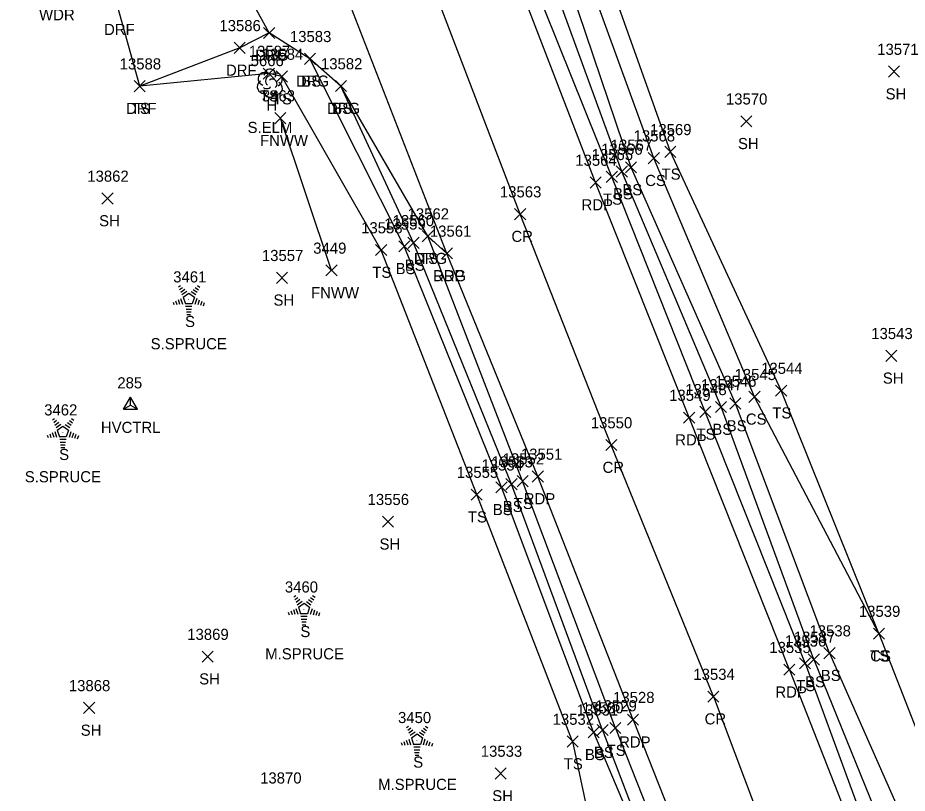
# Model space of a CAD drawing. Extents: x 1439173 to 1457902, y 641926 to 659889.
# Drawn here: x 1446788.2 to 1446947.9, y 651810 to 651949.2 of the extents above; entities that cross this region are included whole.
import ezdxf

# ---------------------------------------------------------------- set-up
doc = ezdxf.new("R2010")
doc.units = 0
for name, color, linetype in [('C_A', 7, 'Continuous'), ('C_I', 7, 'Continuous'), ('CPSM', 7, 'Continuous'), ('L_A', 7, 'Continuous'), ('L_C', 7, 'Continuous'), ('L_I', 7, 'Continuous'), ('L_TIC', 7, 'Continuous'), ('LELB', 7, 'Continuous'), ('LFNC', 7, 'Continuous'), ('LTC', 7, 'Continuous'), ('LTD', 7, 'Continuous'), ('P_A', 7, 'Continuous'), ('P_I', 7, 'Continuous'), ('P_TIC', 7, 'Continuous'), ('PET', 7, 'Continuous'), ('PRC', 7, 'Continuous'), ('R_A', 7, 'Continuous'), ('R_I', 7, 'Continuous'), ('R_TIC', 7, 'Continuous'), ('RDF', 7, 'Continuous'), ('RDG', 7, 'Continuous')]:
    doc.layers.add(name, color=color, linetype=linetype)

msp = doc.modelspace()

# ---------------------------------------------------------------- linework, layer by layer
at = {"layer": 'CPSM'}
for p, q in [((1446807.19, 651878.93), (1446808.44, 651881.09)), ((1446809.69, 651878.93), (1446808.44, 651881.09)), ((1446808.44, 651879.65), (1446808.44, 651881.09)), ((1446807.19, 651878.93), (1446808.44, 651879.65)), ((1446807.19, 651878.93), (1446809.69, 651878.93)), ((1446808.44, 651879.65), (1446808.44, 651879.65)), ((1446808.44, 651879.65), (1446809.69, 651878.93))]:
    msp.add_line(p, q, dxfattribs=at)
at = {"layer": 'L_TIC'}
for points in [[(1446839.65, 651940.82), (1446841.65, 651942.82)], [(1446841.65, 651940.82), (1446839.65, 651942.82)], [(1446832.26, 651938.16), (1446834.26, 651940.16)], [(1446834.26, 651938.16), (1446832.26, 651940.16)], [(1446834.6, 651937.64), (1446836.6, 651939.64)], [(1446836.6, 651937.64), (1446834.6, 651939.64)], [(1446944.49, 651938.53), (1446946.49, 651940.53)], [(1446946.49, 651938.53), (1446944.49, 651940.53)], [(1446809.1, 651935.91), (1446811.1, 651937.91)], [(1446811.1, 651935.91), (1446809.1, 651937.91)], [(1446845.22, 651935.93), (1446847.22, 651937.93)], [(1446847.22, 651935.93), (1446845.22, 651937.93)], [(1446834.34, 651930.17), (1446836.34, 651932.17)], [(1446836.34, 651930.17), (1446834.34, 651932.17)], [(1446917.99, 651929.61), (1446919.99, 651931.61)], [(1446919.99, 651929.61), (1446917.99, 651931.61)], [(1446904.35, 651924.12), (1446906.35, 651926.12)], [(1446906.35, 651924.12), (1446904.35, 651926.12)], [(1446901.38, 651922.98), (1446903.38, 651924.98)], [(1446903.38, 651922.98), (1446901.38, 651924.98)], [(1446895.62, 651920.6), (1446897.62, 651922.6)], [(1446897.62, 651920.6), (1446895.62, 651922.6)], [(1446897.28, 651921.32), (1446899.28, 651923.32)], [(1446899.28, 651921.32), (1446897.28, 651923.32)], [(1446893.85, 651919.63), (1446895.85, 651921.63)], [(1446895.85, 651919.63), (1446893.85, 651921.63)], [(1446803.32, 651915.75), (1446805.32, 651917.75)], [(1446805.32, 651915.75), (1446803.32, 651917.75)], [(1446860.82, 651908.98), (1446862.82, 651910.98)], [(1446862.82, 651908.98), (1446860.82, 651910.98)], [(1446856.59, 651907.16), (1446858.59, 651909.16)], [(1446858.59, 651907.16), (1446856.59, 651909.16)], [(1446858.23, 651907.77), (1446860.23, 651909.77)], [(1446860.23, 651907.77), (1446858.23, 651909.77)], [(1446852.43, 651906.49), (1446854.43, 651908.49)], [(1446854.43, 651906.49), (1446852.43, 651908.49)], [(1446843.51, 651902.83), (1446845.51, 651904.83)], [(1446845.51, 651902.83), (1446843.51, 651904.83)], [(1446834.62, 651901.51), (1446836.62, 651903.51)], [(1446836.62, 651901.51), (1446834.62, 651903.51)], [(1446943.99, 651887.5), (1446945.99, 651889.5)], [(1446945.99, 651887.5), (1446943.99, 651889.5)], [(1446919.45, 651880.14), (1446921.45, 651882.14)], [(1446921.45, 651880.14), (1446919.45, 651882.14)], [(1446924.23, 651881.25), (1446926.23, 651883.25)], [(1446926.23, 651881.25), (1446924.23, 651883.25)], [(1446916.02, 651878.94), (1446918.02, 651880.94)], [(1446918.02, 651878.94), (1446916.02, 651880.94)], [(1446910.61, 651877.44), (1446912.61, 651879.44)], [(1446912.61, 651877.44), (1446910.61, 651879.44)], [(1446913.44, 651878.31), (1446915.44, 651880.31)], [(1446915.44, 651878.31), (1446913.44, 651880.31)], [(1446875.82, 651864.46), (1446877.82, 651866.46)], [(1446877.82, 651864.46), (1446875.82, 651866.46)], [(1446877.83, 651865), (1446879.83, 651867)], [(1446879.83, 651865), (1446877.83, 651867)], [(1446869.59, 651862.58), (1446871.59, 651864.58)], [(1446871.59, 651862.58), (1446869.59, 651864.58)], [(1446874.03, 651863.9), (1446876.03, 651865.9)], [(1446876.03, 651863.9), (1446874.03, 651865.9)], [(1446853.65, 651857.71), (1446855.65, 651859.71)], [(1446855.65, 651857.71), (1446853.65, 651859.71)], [(1446941.78, 651837.63), (1446943.78, 651839.63)], [(1446943.78, 651837.63), (1446941.78, 651839.63)], [(1446941.78, 651837.63), (1446943.78, 651839.63)], [(1446943.78, 651837.63), (1446941.78, 651839.63)], [(1446932.9, 651834.12), (1446934.9, 651836.12)], [(1446934.9, 651834.12), (1446932.9, 651836.12)], [(1446821.28, 651833.5), (1446823.28, 651835.5)], [(1446823.28, 651833.5), (1446821.28, 651835.5)], [(1446928.52, 651832.3), (1446930.52, 651834.3)], [(1446930.52, 651832.3), (1446928.52, 651834.3)], [(1446930.09, 651832.98), (1446932.09, 651834.98)], [(1446932.09, 651832.98), (1446930.09, 651834.98)], [(1446800.02, 651824.29), (1446802.02, 651826.29)], [(1446802.02, 651824.29), (1446800.02, 651826.29)], [(1446890.57, 651819.91), (1446892.57, 651821.91)], [(1446892.57, 651819.91), (1446890.57, 651821.91)], [(1446892.18, 651820.31), (1446894.18, 651822.31)], [(1446894.18, 651820.31), (1446892.18, 651822.31)], [(1446894.48, 651820.67), (1446896.48, 651822.67)], [(1446896.48, 651820.67), (1446894.48, 651822.67)], [(1446886.8, 651818.25), (1446888.8, 651820.25)], [(1446888.8, 651818.25), (1446886.8, 651820.25)], [(1446873.9, 651812.51), (1446875.9, 651814.51)], [(1446875.9, 651812.51), (1446873.9, 651814.51)]]:
    msp.add_lwpolyline(points, dxfattribs=at)
at = {"layer": 'LELB'}
for points in [[(1446929.52, 651833.3), (1446911.61, 651878.44), (1446894.85, 651920.63), (1446875.55, 651968.6), (1446856.78, 652016.18), (1446837.36, 652065.29), (1446819.34, 652111.65), (1446810.43, 652136.73), (1446797.89, 652167.52), (1446778.6, 652217.7), (1446760.98, 652261.73), (1446748.56, 652295.91), (1446733.15, 652335.87), (1446720.26, 652370.62)], [(1446942.78, 651838.63), (1446920.45, 651881.14), (1446902.38, 651923.98), (1446885.15, 651971.31), (1446864.03, 652019.46), (1446853.46, 652048.89), (1446845.56, 652070.83), (1446826.06, 652113.94)], [(1446942.78, 651838.63), (1446925.23, 651882.25), (1446905.35, 651925.12), (1446888.55, 651972.33), (1446868.91, 652021.48), (1446854.74, 652055.3), (1446847.28, 652071.3), (1446830.43, 652114.68)], [(1446931.09, 651833.98), (1446914.44, 651879.31), (1446896.62, 651921.6), (1446879.11, 651969.67), (1446858.47, 652017.03), (1446840.51, 652067.36), (1446823.14, 652111.17), (1446823.96, 652111.76), (1446825.28, 652110.79)], [(1446933.9, 651835.12), (1446917.02, 651879.94), (1446898.28, 651922.32), (1446882.02, 651970.48), (1446860.74, 652018.25), (1446843.12, 652068.92), (1446825.28, 652110.79)], [(1446891.57, 651820.91), (1446875.03, 651864.9), (1446857.59, 651908.16), (1446840.65, 651941.82)], [(1446887.8, 651819.25), (1446870.59, 651863.58), (1446853.43, 651907.49), (1446835.6, 651938.64), (1446833.26, 651939.16), (1446810.1, 651936.91)], [(1446893.18, 651821.31), (1446876.82, 651865.46), (1446859.23, 651908.77), (1446846.22, 651936.93)], [(1446895.48, 651821.67), (1446878.83, 651866), (1446861.82, 651909.98)], [(1446942.78, 651838.63), (1446960.82, 651792.42)], [(1446933.9, 651835.12), (1446953.79, 651790.18)], [(1446929.52, 651833.3), (1446946.44, 651787.37)], [(1446931.09, 651833.98), (1446949.54, 651788.56)], [(1446893.18, 651821.31), (1446910.04, 651777.13)], [(1446895.48, 651821.67), (1446912.85, 651777.74)], [(1446891.57, 651820.91), (1446910.04, 651777.13)], [(1446887.8, 651819.25), (1446897.75, 651772.22)]]:
    msp.add_lwpolyline(points, dxfattribs=at)
at = {"layer": 'LFNC'}
msp.add_lwpolyline([(1446844.51, 651903.83), (1446835.34, 651931.17)], dxfattribs=at)
at = {"layer": 'LTC'}
for p, q in [((1446817.05, 651900.87), (1446817.4, 651901.13)), ((1446820.44, 651901.11), (1446820.86, 651900.81)), ((1446817.25, 651900.41), (1446817.78, 651900.79)), ((1446817.46, 651899.94), (1446818.17, 651900.45)), ((1446817.67, 651899.48), (1446818.55, 651900.12)), ((1446817.9, 651899.02), (1446818.91, 651899.76)), ((1446818.91, 651899.76), (1446819.91, 651899.03)), ((1446819.33, 651900.07), (1446820.14, 651899.48)), ((1446819.7, 651900.42), (1446820.38, 651899.92)), ((1446820.07, 651900.77), (1446820.62, 651900.37)), ((1446816.08, 651898.15), (1446816.23, 651897.69)), ((1446816.53, 651898.37), (1446816.74, 651897.72)), ((1446816.99, 651898.59), (1446817.26, 651897.75)), ((1446817.44, 651898.8), (1446817.77, 651897.78)), ((1446817.9, 651899.02), (1446818.29, 651897.83)), ((1446819.91, 651899.03), (1446819.52, 651897.83)), ((1446820.34, 651898.76), (1446820.01, 651897.72)), ((1446820.79, 651898.51), (1446820.5, 651897.63)), ((1446821.23, 651898.26), (1446821, 651897.53)), ((1446821.68, 651898.01), (1446821.49, 651897.44)), ((1446819.52, 651897.83), (1446818.29, 651897.83)), ((1446819.48, 651897.33), (1446818.33, 651897.33)), ((1446819.39, 651896.83), (1446818.41, 651896.83)), ((1446819.31, 651896.33), (1446818.48, 651896.33)), ((1446819.23, 651895.83), (1446818.55, 651895.83)), ((1446794.45, 651877), (1446794.81, 651877.25)), ((1446797.85, 651877.24), (1446798.27, 651876.93)), ((1446794.66, 651876.53), (1446795.19, 651876.92)), ((1446794.87, 651876.07), (1446795.58, 651876.58)), ((1446795.08, 651875.6), (1446795.96, 651876.24)), ((1446795.31, 651875.14), (1446796.32, 651875.88)), ((1446796.32, 651875.88), (1446797.32, 651875.15)), ((1446796.74, 651876.19), (1446797.55, 651875.6)), ((1446797.11, 651876.54), (1446797.79, 651876.05)), ((1446797.48, 651876.89), (1446798.03, 651876.49)), ((1446793.49, 651874.28), (1446793.64, 651873.81)), ((1446793.94, 651874.49), (1446794.15, 651873.84)), ((1446794.4, 651874.71), (1446794.67, 651873.87)), ((1446794.85, 651874.93), (1446795.18, 651873.91)), ((1446795.31, 651875.14), (1446795.69, 651873.95)), ((1446796.92, 651873.95), (1446795.69, 651873.95)), ((1446797.32, 651875.15), (1446796.92, 651873.95)), ((1446797.75, 651874.88), (1446797.42, 651873.84)), ((1446798.2, 651874.63), (1446797.91, 651873.75)), ((1446798.64, 651874.38), (1446798.41, 651873.65)), ((1446799.09, 651874.13), (1446798.9, 651873.56)), ((1446796.89, 651873.45), (1446795.74, 651873.45)), ((1446796.8, 651872.95), (1446795.81, 651872.95)), ((1446796.72, 651872.45), (1446795.89, 651872.45)), ((1446796.64, 651871.95), (1446795.96, 651871.95)), ((1446837.74, 651845.21), (1446838.09, 651845.47)), ((1446841.14, 651845.45), (1446841.56, 651845.15)), ((1446837.95, 651844.75), (1446838.48, 651845.13)), ((1446838.16, 651844.28), (1446838.86, 651844.79)), ((1446838.37, 651843.82), (1446839.25, 651844.45)), ((1446838.59, 651843.36), (1446839.6, 651844.1)), ((1446839.6, 651844.1), (1446840.6, 651843.37)), ((1446840.02, 651844.41), (1446840.83, 651843.82)), ((1446840.4, 651844.76), (1446841.07, 651844.26)), ((1446840.77, 651845.11), (1446841.32, 651844.71)), ((1446836.77, 651842.49), (1446836.92, 651842.02)), ((1446837.23, 651842.71), (1446837.44, 651842.06)), ((1446837.68, 651842.93), (1446837.95, 651842.09)), ((1446838.14, 651843.14), (1446838.47, 651842.12)), ((1446838.59, 651843.36), (1446838.98, 651842.17)), ((1446840.21, 651842.17), (1446838.98, 651842.17)), ((1446840.6, 651843.37), (1446840.21, 651842.17)), ((1446841.04, 651843.1), (1446840.7, 651842.06)), ((1446841.48, 651842.85), (1446841.2, 651841.96)), ((1446841.93, 651842.6), (1446841.69, 651841.87)), ((1446842.37, 651842.35), (1446842.19, 651841.77)), ((1446840.17, 651841.67), (1446839.03, 651841.67)), ((1446840.09, 651841.17), (1446839.1, 651841.17)), ((1446840, 651840.67), (1446839.17, 651840.67)), ((1446839.92, 651840.17), (1446839.25, 651840.17)), ((1446858, 651821.77), (1446858.36, 651822.02)), ((1446858.21, 651821.3), (1446858.74, 651821.69)), ((1446858.42, 651820.84), (1446859.12, 651821.35)), ((1446860.66, 651821.31), (1446861.34, 651820.82)), ((1446861.03, 651821.66), (1446861.58, 651821.26)), ((1446861.4, 651822.01), (1446861.82, 651821.7)), ((1446858.4, 651819.7), (1446858.73, 651818.68)), ((1446858.63, 651820.37), (1446859.51, 651821.01)), ((1446858.85, 651819.91), (1446859.87, 651820.65)), ((1446858.85, 651819.91), (1446859.24, 651818.72)), ((1446859.87, 651820.65), (1446860.86, 651819.92)), ((1446860.29, 651820.96), (1446861.1, 651820.37)), ((1446860.86, 651819.92), (1446860.47, 651818.72)), ((1446857.03, 651819.05), (1446857.19, 651818.58)), ((1446857.49, 651819.26), (1446857.7, 651818.61)), ((1446857.94, 651819.48), (1446858.22, 651818.64)), ((1446860.47, 651818.72), (1446859.24, 651818.72)), ((1446860.43, 651818.22), (1446859.29, 651818.22)), ((1446861.3, 651819.65), (1446860.96, 651818.61)), ((1446861.75, 651819.4), (1446861.46, 651818.52)), ((1446862.19, 651819.15), (1446861.95, 651818.42)), ((1446862.63, 651818.9), (1446862.45, 651818.33)), ((1446860.35, 651817.72), (1446859.36, 651817.72)), ((1446860.27, 651817.22), (1446859.43, 651817.22)), ((1446860.18, 651816.72), (1446859.51, 651816.72))]:
    msp.add_line(p, q, dxfattribs=at)
at = {"layer": 'LTD'}
msp.add_line((1446833.42, 651937.5), (1446833.42, 651937.5), dxfattribs=at)
msp.add_line((1446833.42, 651937.5), (1446833.42, 651937.5), dxfattribs=at)
msp.add_arc((1446833.47, 651938.93), 1.05, 335.5272, 180.9563, dxfattribs=at)
for centre, major_axis, ratio, start_param, end_param in [((1446832.63, 651938.16), (1.21, -0.51), 0.895232, 1.570796, 4.712389), ((1446834.47, 651938.08), (-1.14, -0.48), 0.949671, 1.570796, 4.712389), ((1446832.34, 651936.79), (0.58, -1.04), 0.959034, 3.141593, 6.283185), ((1446833.22, 651937.95), (-0.208, -0.792), 0.645439, 3.141593, 6.283185), ((1446833.92, 651937.33), (-0.5, 0.667), 0.989748, 3.141593, 6.283185), ((1446833.42, 651936), (0.26, 1.06), 0.942809, 1.570796, 4.712389), ((1446832.97, 651936.75), (-0.625, -0.083), 0.423636, 0, 3.141593), ((1446834.42, 651936.66), (-1.09, 0.79), 0.841452, 1.570796, 4.712389)]:
    msp.add_ellipse(centre, major_axis=major_axis, ratio=ratio, start_param=start_param, end_param=end_param, dxfattribs=at)
at = {"layer": 'P_TIC'}
for points in [[(1446890.92, 651918.61), (1446892.92, 651920.61)], [(1446892.92, 651918.61), (1446890.92, 651920.61)], [(1446877.39, 651912.94), (1446879.39, 651914.94)], [(1446879.39, 651912.94), (1446877.39, 651914.94)], [(1446864.25, 651905.88), (1446866.25, 651907.88)], [(1446866.25, 651905.88), (1446864.25, 651907.88)], [(1446907.72, 651876.41), (1446909.72, 651878.41)], [(1446909.72, 651876.41), (1446907.72, 651878.41)], [(1446893.74, 651871.48), (1446895.74, 651873.48)], [(1446895.74, 651871.48), (1446893.74, 651873.48)], [(1446880.55, 651865.84), (1446882.55, 651867.84)], [(1446882.55, 651865.84), (1446880.55, 651867.84)], [(1446925.7, 651831.14), (1446927.7, 651833.14)], [(1446927.7, 651831.14), (1446925.7, 651833.14)], [(1446912.06, 651826.32), (1446914.06, 651828.32)], [(1446914.06, 651826.32), (1446912.06, 651828.32)], [(1446897.65, 651822.17), (1446899.65, 651824.17)], [(1446899.65, 651822.17), (1446897.65, 651824.17)]]:
    msp.add_lwpolyline(points, dxfattribs=at)
at = {"layer": 'PET'}
for points in [[(1446898.65, 651823.17), (1446881.55, 651866.84), (1446865.25, 651906.88), (1446845.52, 651957.53), (1446831.34, 651993.28), (1446826.61, 652005.05), (1446808.35, 652052.54), (1446791.75, 652094.51), (1446767.68, 652156.68), (1446748.05, 652206.53), (1446730.79, 652252.34), (1446717.76, 652286.32), (1446702.98, 652324.8), (1446689.85, 652359.18), (1446668.81, 652417.26)], [(1446926.7, 651832.14), (1446908.72, 651877.41), (1446891.92, 651919.61), (1446873.35, 651967.83), (1446854.42, 652015.15), (1446835.87, 652064.27), (1446817.62, 652109.37), (1446806.97, 652137.8), (1446795.02, 652167.27), (1446775.9, 652216.04), (1446758.75, 652260.96), (1446745.68, 652294.69), (1446731.04, 652335.01), (1446718.01, 652370.03)], [(1446926.7, 651832.14), (1446944.64, 651786.55)], [(1446898.65, 651823.17), (1446916.22, 651778.76)]]:
    msp.add_lwpolyline(points, dxfattribs=at)
at = {"layer": 'PRC'}
for points in [[(1446913.06, 651827.32), (1446894.74, 651872.48), (1446878.39, 651913.94), (1446859.89, 651962.27), (1446841.15, 652009.22), (1446822.02, 652058.38), (1446805.49, 652100.5), (1446781.65, 652161.41), (1446762.52, 652211.5), (1446745.16, 652256.95), (1446732.1, 652289.93), (1446717.1, 652330.41), (1446704.53, 652363.99), (1446682.8, 652422.11)], [(1446913.06, 651827.32), (1446929.95, 651782.54)]]:
    msp.add_lwpolyline(points, dxfattribs=at)
at = {"layer": 'R_TIC'}
for points in [[(1446832.34, 651945.47), (1446834.34, 651947.47)], [(1446834.34, 651945.47), (1446832.34, 651947.47)], [(1446832.34, 651945.47), (1446834.34, 651947.47)], [(1446834.34, 651945.47), (1446832.34, 651947.47)], [(1446827.05, 651942.78), (1446829.05, 651944.78)], [(1446829.05, 651942.78), (1446827.05, 651944.78)], [(1446839.65, 651940.82), (1446841.65, 651942.82)], [(1446841.65, 651940.82), (1446839.65, 651942.82)], [(1446809.1, 651935.91), (1446811.1, 651937.91)], [(1446811.1, 651935.91), (1446809.1, 651937.91)], [(1446845.22, 651935.93), (1446847.22, 651937.93)], [(1446847.22, 651935.93), (1446845.22, 651937.93)], [(1446860.82, 651908.98), (1446862.82, 651910.98)], [(1446862.82, 651908.98), (1446860.82, 651910.98)], [(1446864.25, 651905.88), (1446866.25, 651907.88)], [(1446866.25, 651905.88), (1446864.25, 651907.88)]]:
    msp.add_lwpolyline(points, dxfattribs=at)
at = {"layer": 'RDF'}
msp.add_lwpolyline([(1446833.34, 651946.47), (1446828.05, 651943.78), (1446810.1, 651936.91), (1446806.17, 651951.09), (1446810.13, 651957.55), (1446825.18, 651961.35)], dxfattribs=at)
at = {"layer": 'RDG'}
msp.add_lwpolyline([(1446865.25, 651906.88), (1446861.82, 651909.98), (1446846.22, 651936.93), (1446840.65, 651941.82), (1446833.34, 651946.47), (1446825.18, 651961.35), (1446829.27, 651974.7), (1446830.56, 651986.47), (1446831.34, 651993.28)], dxfattribs=at)

# ---------------------------------------------------------------- texts
at = {"layer": 'C_A'}
msp.add_text('HVCTRL', height=2, dxfattribs=at).set_placement((1446803.13, 651874.65))
at = {"layer": 'C_I'}
msp.add_text('285', height=2, dxfattribs=at).set_placement((1446806.08, 651882.65))
at = {"layer": 'L_A'}
for s, p in [('WDR', (1446792.04, 651948.73)), ('BS', (1446839.09, 651936.82)), ('SH', (1446943.98, 651934.53)), ('TS', (1446831.67, 651934.16)), ('TS', (1446834.01, 651933.64)), ('TS', (1446808.5, 651931.91)), ('H', (1446832.86, 651932.5)), ('BS', (1446844.66, 651931.93)), ('FNWW', (1446831.69, 651926.17)), ('SH', (1446917.48, 651925.61)), ('TS', (1446903.76, 651920.12)), ('CS', (1446900.82, 651918.98)), ('BS', (1446896.72, 651917.32)), ('TS', (1446893.26, 651915.63)), ('BS', (1446895.06, 651916.6)), ('SH', (1446802.81, 651911.75)), ('TS', (1446860.23, 651904.98)), ('TS', (1446851.84, 651902.49)), ('BS', (1446856.03, 651903.16)), ('BS', (1446857.67, 651903.77)), ('SH', (1446834.11, 651897.51)), ('FNWW', (1446840.85, 651898.83)), ('S', (1446818.24, 651893.67)), ('SH', (1446943.48, 651883.5)), ('TS', (1446923.64, 651877.25)), ('CS', (1446918.89, 651876.14)), ('BS', (1446912.88, 651874.31)), ('BS', (1446915.46, 651874.94)), ('TS', (1446910.02, 651873.44)), ('S', (1446795.64, 651869.79)), ('TS', (1446877.24, 651861)), ('BS', (1446873.47, 651859.9)), ('BS', (1446875.26, 651860.46)), ('TS', (1446869, 651858.58)), ('SH', (1446853.14, 651853.71)), ('S', (1446838.93, 651838)), ('TS', (1446941.19, 651833.63)), ('CS', (1446941.22, 651833.63)), ('SH', (1446820.77, 651829.5)), ('BS', (1446929.53, 651828.98)), ('BS', (1446932.34, 651830.12)), ('TS', (1446927.93, 651828.3)), ('SH', (1446799.51, 651820.29)), ('BS', (1446891.62, 651816.31)), ('TS', (1446893.89, 651816.67)), ('S', (1446859.19, 651814.56)), ('BS', (1446890.01, 651815.91)), ('TS', (1446886.21, 651814.25)), ('SH', (1446873.38, 651808.51))]:
    msp.add_text(s, height=2, dxfattribs=at).set_placement(p)
at = {"layer": 'L_C'}
for s, p in [('S.ELM', (1446829.46, 651928.5)), ('S.SPRUCE', (1446812.06, 651889.67)), ('S.SPRUCE', (1446789.47, 651865.79)), ('M.SPRUCE', (1446832.63, 651834)), ('M.SPRUCE', (1446852.89, 651810.56))]:
    msp.add_text(s, height=2, dxfattribs=at).set_placement(p)
at = {"layer": 'L_I'}
for s, p in [('13583', (1446837.06, 651944.82)), ('13571', (1446942.47, 651942.53)), ('13587', (1446829.67, 651942.16)), ('13584', (1446832.01, 651941.64)), ('13588', (1446806.5, 651939.91)), ('5666', (1446830.01, 651940.5)), ('13582', (1446842.63, 651939.93)), ('3463', (1446832.03, 651934.17)), ('13570', (1446915.32, 651933.61)), ('13569', (1446901.7, 651928.12)), ('13568', (1446898.75, 651926.98)), ('13567', (1446894.64, 651925.32)), ('13565', (1446891.21, 651923.63)), ('13566', (1446892.93, 651924.6)), ('13862', (1446800.69, 651919.75)), ('13562', (1446858.18, 651912.98)), ('13558', (1446849.84, 651910.49)), ('13559', (1446853.99, 651911.16)), ('13560', (1446855.5, 651911.77)), ('13557', (1446832.03, 651905.51)), ('3449', (1446841.24, 651906.83)), ('3461', (1446816.11, 651901.67)), ('13543', (1446941.4, 651891.5)), ('13544', (1446921.64, 651885.25)), ('13545', (1446916.86, 651884.14)), ('13547', (1446910.85, 651882.31)), ('13546', (1446913.37, 651882.94)), ('13548', (1446908.02, 651881.44)), ('3462', (1446792.95, 651877.79)), ('13552', (1446875.24, 651869)), ('13554', (1446871.44, 651867.9)), ('13553', (1446873.23, 651868.46)), ('13555', (1446867, 651866.58)), ('13556', (1446851, 651861.71)), ('3460', (1446836.15, 651846)), ('13539', (1446939.18, 651841.63)), ('13539', (1446939.18, 651841.63)), ('13869', (1446818.63, 651837.5)), ('13537', (1446927.5, 651836.98)), ('13538', (1446930.31, 651838.12)), ('13536', (1446925.88, 651836.3)), ('13868', (1446797.38, 651828.29)), ('13530', (1446889.5, 651824.31)), ('13529', (1446891.88, 651824.67)), ('3450', (1446856.46, 651822.56)), ('13531', (1446888.54, 651823.91)), ('13532', (1446884.21, 651822.25)), ('13533', (1446871.31, 651816.51)), ('13870', (1446831.71, 651811.71))]:
    msp.add_text(s, height=2, dxfattribs=at).set_placement(p)
at = {"layer": 'LTC'}
for p in [(1446818.79, 651898.77), (1446796.2, 651874.89), (1446839.49, 651843.11), (1446859.75, 651819.66)]:
    msp.add_text('.', height=1.04, rotation=270, dxfattribs=at).set_placement(p)
at = {"layer": 'P_A'}
for s, p in [('RDP', (1446889.4, 651914.61)), ('CR', (1446876.82, 651908.94)), ('RDP', (1446862.74, 651901.88)), ('RDP', (1446906.21, 651872.41)), ('CR', (1446893.17, 651867.48)), ('RDP', (1446879.03, 651861.84)), ('RDP', (1446924.19, 651827.14)), ('CR', (1446911.49, 651822.32)), ('RDP', (1446896.14, 651818.17))]:
    msp.add_text(s, height=2, dxfattribs=at).set_placement(p)
at = {"layer": 'P_I'}
for s, p in [('13564', (1446888.28, 651922.61)), ('13563', (1446874.75, 651916.94)), ('13561', (1446862.18, 651909.88)), ('13549', (1446905.13, 651880.41)), ('13550', (1446891.06, 651875.48)), ('13551', (1446878.52, 651869.84)), ('13535', (1446923.11, 651835.14)), ('13534', (1446909.47, 651830.32)), ('13528', (1446895.06, 651826.17))]:
    msp.add_text(s, height=2, dxfattribs=at).set_placement(p)
at = {"layer": 'R_A'}
for s, p in [('DRF', (1446803.7, 651946.09)), ('DRG', (1446830.83, 651941.47)), ('DRF', (1446830.87, 651941.47)), ('DRF', (1446825.58, 651938.78)), ('DRG', (1446838.14, 651936.82)), ('DRF', (1446807.63, 651931.91)), ('DRG', (1446843.71, 651931.93)), ('DRG', (1446859.31, 651904.98)), ('DRG', (1446862.74, 651901.88))]:
    msp.add_text(s, height=2, dxfattribs=at).set_placement(p)
at = {"layer": 'R_I'}
for s, p in [('13586', (1446824.4, 651946.78)), ('13583', (1446837.06, 651944.82)), ('13588', (1446806.5, 651939.91)), ('13582', (1446842.63, 651939.93)), ('13562', (1446858.18, 651912.98)), ('13561', (1446862.18, 651909.88))]:
    msp.add_text(s, height=2, dxfattribs=at).set_placement(p)

doc.saveas('drawing.dxf')
